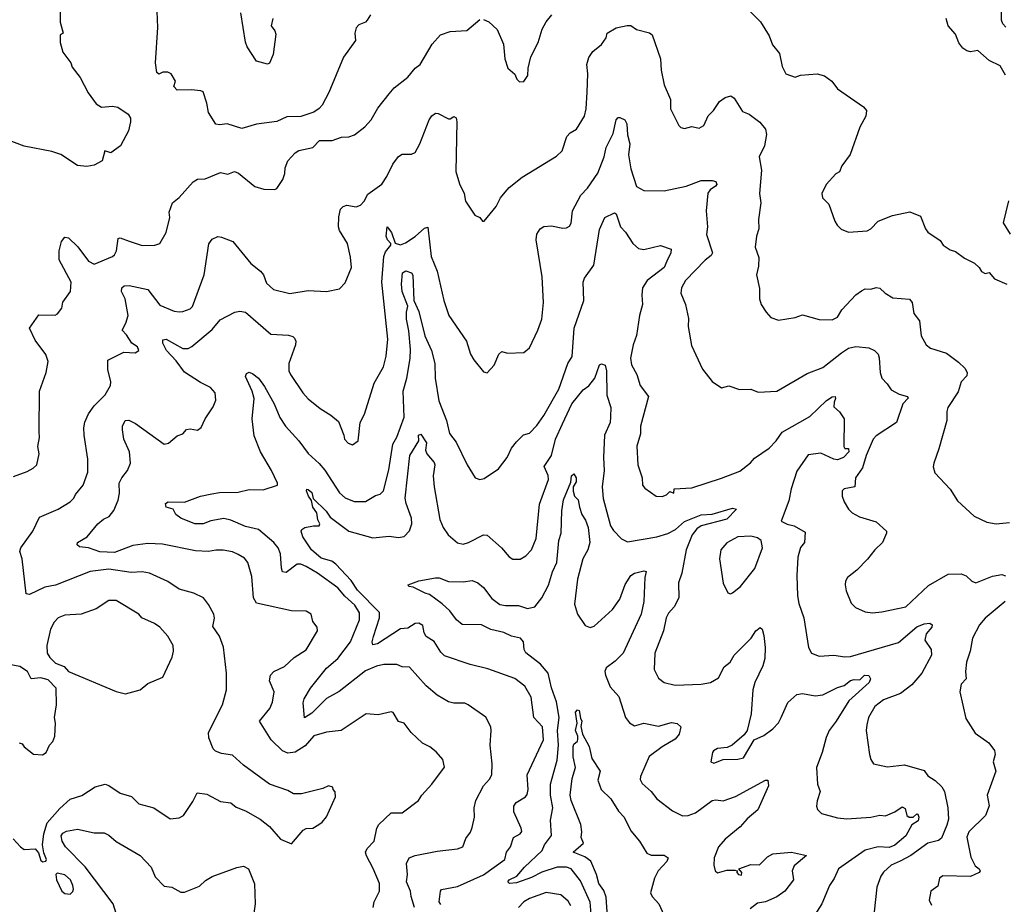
# Model space of a CAD drawing. Extents: x 1246230 to 1426786, y 660032 to 763141.
# Tile 258 of 566: x 1327181 to 1332519, y 737443 to 742238. Entities that reach past the tile are written whole.
import ezdxf

# ---------------------------------------------------------------- set-up
doc = ezdxf.new("R2010")
doc.units = 0

msp = doc.modelspace()

# ---------------------------------------------------------------- linework, layer by layer
at = {"layer": '0CON10XD'}
for points in [[(1332527.7, 742197.7), (1332510.6, 742215), (1332504.7, 742235), (1332501.5, 742325), (1332452.9, 742435), (1332454.3, 742464.3), (1332465, 742485.7), (1332505, 742518.6), (1332576.6, 742613.4)], [(1327398, 742345), (1327400, 742225), (1327417.5, 742165), (1327400, 742155), (1327400, 742115), (1327415, 742062.5), (1327457.5, 742005), (1327465, 741980), (1327509.2, 741925), (1327552.2, 741842.2), (1327595, 741782), (1327625, 741764), (1327685, 741768.8), (1327713.6, 741763.6), (1327770, 741725), (1327781.2, 741705), (1327781.2, 741685), (1327771.2, 741635), (1327728, 741555), (1327675, 741516.2), (1327642, 741528), (1327627.5, 741472.5), (1327585, 741450), (1327545, 741442.5), (1327495, 741448.5), (1327405, 741507.5), (1327355, 741524.4), (1327205, 741553.3), (1327115, 741587.1)], [(1329082.1, 742265), (1329065.3, 742234.8), (1329055, 742224.5), (1329019.8, 742210.2), (1329006, 742194), (1328997.3, 742165), (1329002, 742125), (1328936, 742035), (1328856.9, 741843.1), (1328821.2, 741775), (1328804.3, 741755.7), (1328775, 741736), (1328705, 741714), (1328629.1, 741710.9), (1328575, 741686.2), (1328465, 741672.5), (1328385, 741648.6), (1328305, 741673.3), (1328265, 741667.5), (1328245, 741672.5), (1328205, 741734.2), (1328196, 741785), (1328175, 741846.2), (1328163.2, 741853.2), (1328111.5, 741858.5), (1328035, 741855.8), (1328016.7, 741875), (1328026.2, 741905), (1328002.5, 741945), (1327985, 741953.3), (1327956.4, 741953.6), (1327935, 741943.3), (1327925, 741952.5), (1327916.8, 742005), (1327930.3, 742195), (1327925.4, 742325.4)], [(1328554.3, 742245), (1328543.8, 742205), (1328565, 742177.5), (1328569.2, 742159.2), (1328555, 742050), (1328535, 742002.5), (1328525, 741996.7), (1328465, 742013.3), (1328415, 742090.8), (1328405, 742116), (1328380.6, 742275)], [(1329695, 742238.8), (1329725, 742226.7), (1329770, 742185), (1329804, 742105), (1329811.2, 742025), (1329826.7, 741975), (1329865, 741942.5), (1329876.4, 741916.4), (1329891.2, 741901.2), (1329915, 741903.8), (1329935.8, 741935), (1329937.5, 741975), (1329952.7, 742037.3), (1329991.2, 742115), (1330013.2, 742186.8), (1330034.5, 742225.5), (1330066.2, 742265)], [(1331142, 742282), (1331196.6, 742226.6), (1331245, 742150), (1331261.7, 742101.7), (1331300, 742055), (1331314.4, 741985), (1331334.4, 741944.4), (1331385, 741926.2), (1331415, 741938), (1331505, 741943.8), (1331545, 741934), (1331583.8, 741905), (1331614, 741864), (1331755, 741766.2), (1331771.2, 741745), (1331767.5, 741715), (1331736, 741655), (1331682.7, 741507.3), (1331638.8, 741445), (1331626.1, 741413.9), (1331605, 741402.5), (1331553.3, 741345), (1331530, 741295), (1331532.7, 741272.7), (1331567.7, 741237.7), (1331600, 741145), (1331613.3, 741125), (1331635, 741102), (1331675, 741085.7), (1331775, 741093.3), (1331795.5, 741104.5), (1331834.4, 741145.6), (1331913.2, 741176.8), (1332007.3, 741197.3), (1332065, 741173.3), (1332092, 741105), (1332105, 741086.7), (1332171.7, 741041.7), (1332186.7, 741015), (1332225, 740991.2), (1332255, 740981.2), (1332303.3, 740945), (1332358.3, 740918.3), (1332382.5, 740895), (1332395, 740872.5), (1332415, 740862.5), (1332437, 740867), (1332465, 740832.5), (1332533.6, 740803.6)], [(1327148, 739762), (1327221.2, 739788.8), (1327255, 739806.2), (1327273.8, 739825), (1327285.8, 739885), (1327279.4, 739925), (1327287.6, 739972.4), (1327286.6, 740006.6), (1327289.2, 740225), (1327323.8, 740325), (1327335.8, 740385), (1327322.7, 740422.7), (1327265, 740500), (1327234, 740565), (1327285, 740638.8), (1327373.8, 740636.2), (1327386.4, 740643.6), (1327410, 740675), (1327415, 740707.5), (1327456.7, 740765), (1327460.8, 740815), (1327395.5, 740935.5), (1327394.5, 740985), (1327407.8, 741035), (1327425, 741060), (1327445, 741055.3), (1327496.2, 741006.2), (1327555, 740929.5), (1327585, 740912.5), (1327685, 740954), (1327695, 740963.5), (1327705.3, 740985), (1327715, 741051.2), (1327725, 741055.8), (1327775, 741038), (1327845, 741013.3), (1327913.9, 741016.1), (1327940, 741025), (1327975.8, 741084.2), (1327994.3, 741165), (1327991.2, 741195), (1328010, 741245), (1328045.6, 741275), (1328121.2, 741358.8), (1328145, 741373.5), (1328187.5, 741375), (1328270.3, 741409.7), (1328308.6, 741401.4), (1328345, 741415.8), (1328366.8, 741406.8), (1328455, 741333.8), (1328505, 741318.8), (1328565, 741317.5), (1328575, 741322.5), (1328607.7, 741372.3), (1328618.8, 741405), (1328620, 741435), (1328635, 741472.5), (1328674.2, 741515.8), (1328695, 741528.8), (1328770, 741545), (1328806.7, 741583.3), (1328875, 741582.9), (1328925, 741602), (1328965, 741602.5), (1328996.6, 741613.4), (1329052.1, 741657.9), (1329086, 741695), (1329122.4, 741757.6), (1329183.5, 741836.5), (1329211.7, 741868.3), (1329285, 741926.2), (1329324.5, 741975.5), (1329352, 741995), (1329418, 742105), (1329463.2, 742156.8), (1329515, 742174.2), (1329605, 742180), (1329675, 742238.8)], [(1328802.5, 737875), (1328821.7, 737888.3), (1328845, 737917.5), (1328892.5, 738025), (1328891.7, 738051.7), (1328880, 738065), (1328878.3, 738078.3), (1328855, 738086), (1328825, 738071.2), (1328708.3, 738041.7), (1328665, 738042), (1328635, 738059.2), (1328534.5, 738094.5), (1328395, 738198), (1328335, 738251.2), (1328275, 738260), (1328242.9, 738272.9), (1328230, 738285), (1328205.9, 738345.9), (1328203.8, 738375), (1328280.6, 738525), (1328301.4, 738605), (1328302.5, 738695), (1328286.8, 738836.8), (1328265, 738896.7), (1328228.3, 738948.3), (1328236.4, 738993.6), (1328232.9, 739015), (1328205, 739068.8), (1328178, 739105), (1328125, 739129.4), (1328045, 739151.5), (1327985, 739191.9), (1327885, 739238.2), (1327845, 739245.5), (1327785, 739241.8), (1327665, 739259.7), (1327562.3, 739247.7), (1327375, 739173.5), (1327317.5, 739162.5), (1327235, 739122.9), (1327216.7, 739125), (1327195.3, 739315.3), (1327182.5, 739355), (1327187.8, 739375), (1327252.5, 739465), (1327289.2, 739540.8), (1327390, 739585), (1327455.4, 739624.6), (1327475, 739643.8), (1327484.2, 739665), (1327525.6, 739715), (1327550, 739785), (1327550, 739855), (1327530.9, 739985), (1327529.1, 740025), (1327535, 740056.7), (1327555, 740102), (1327585, 740145.8), (1327644.4, 740205), (1327673.6, 740255), (1327675.4, 740275.4), (1327658.3, 740341.7), (1327658.3, 740391.7), (1327745, 740436.2), (1327807.3, 740432.7), (1327827.5, 740445), (1327820, 740465), (1327788.8, 740485), (1327760.5, 740530.5), (1327737.5, 740555), (1327757.4, 740592.6), (1327768.5, 740635), (1327753.3, 740725), (1327732.9, 740765), (1327734.2, 740785), (1327747.5, 740795), (1327775, 740797.3), (1327875, 740776.2), (1327941, 740691), (1328018.9, 740658.9), (1328045, 740653.6), (1328065, 740656.7), (1328105, 740671.4), (1328117.4, 740682.6), (1328180.9, 740855), (1328206.9, 741023.1), (1328225, 741048), (1328255, 741062), (1328275, 741060), (1328335.8, 741035), (1328435, 740916), (1328486, 740875), (1328502, 740855), (1328519.5, 740809.5), (1328557.5, 740775), (1328645, 740754.2), (1328745, 740769.5), (1328845, 740764), (1328915, 740780), (1328945, 740812.5), (1328979.2, 740895), (1328975, 740950), (1328957.8, 741025), (1328915.6, 741095), (1328910, 741115), (1328910.8, 741169.2), (1328919.7, 741210.3), (1328934.5, 741225.5), (1328955, 741232.2), (1329005, 741224.4), (1329027.9, 741232.1), (1329048.6, 741255), (1329068.3, 741291.7), (1329143.8, 741346.2), (1329172.1, 741387.9), (1329204.4, 741455), (1329235, 741497.1), (1329255, 741508.8), (1329305, 741509.6), (1329325, 741518.9), (1329349.7, 741565), (1329400.8, 741695), (1329415, 741716.7), (1329435, 741730.8), (1329449.5, 741729.5), (1329505, 741700), (1329515, 741700), (1329535, 741713.3), (1329546.6, 741706.6), (1329550.9, 741685), (1329546.4, 741415), (1329565, 741347.5), (1329591.2, 741295), (1329598.8, 741255), (1329648.3, 741178.3), (1329676.1, 741166.1), (1329690, 741145), (1329700, 741145), (1329765, 741226), (1329787.4, 741272.6), (1329813, 741303), (1329835, 741328.6), (1329905, 741384.2), (1330090.9, 741499.1), (1330122.1, 741527.9), (1330146.5, 741605), (1330165, 741624.5), (1330200.4, 741645), (1330244, 741715), (1330252.5, 741755), (1330257.8, 741845), (1330261.6, 741945), (1330255.5, 741995), (1330266.4, 742033.6), (1330288.6, 742065), (1330335, 742102.9), (1330360.3, 742139.7), (1330366.7, 742165), (1330415, 742194), (1330475, 742207.1), (1330495, 742205.8), (1330525, 742185.6), (1330595, 742166.6), (1330609.3, 742155), (1330655.6, 742025), (1330658.6, 741965), (1330674.2, 741885), (1330708.8, 741805), (1330708.8, 741755), (1330753.8, 741665), (1330765, 741653.8), (1330785, 741648), (1330825, 741658.8), (1330865, 741650), (1330890.8, 741665), (1330912.9, 741717.1), (1330941.9, 741745), (1330975, 741794.2), (1331005, 741815.7), (1331036.1, 741826.1), (1331055, 741813.3), (1331099.6, 741739.6), (1331135.4, 741725.4), (1331193.3, 741683.3), (1331224.6, 741645), (1331229.6, 741615), (1331218.2, 741555), (1331190, 741495), (1331202.1, 741422.1), (1331191.1, 741295), (1331198.9, 741245), (1331185.7, 741155), (1331188.6, 741105), (1331175.8, 741064.2), (1331167.5, 741005), (1331188.8, 740948.8), (1331187.3, 740902.7), (1331176, 740855), (1331191.7, 740781.7), (1331191.4, 740725), (1331200.8, 740695), (1331227.5, 740652.5), (1331254.2, 740624.2), (1331295, 740610), (1331385, 740624.3), (1331425, 740637.5), (1331515, 740612.9), (1331585, 740610.8), (1331614.4, 740625.6), (1331638, 740665), (1331715, 740746), (1331745, 740768.8), (1331765, 740778.8), (1331795, 740776.7), (1331825, 740786.7), (1331845, 740782.5), (1331872.5, 740755), (1331915, 740730), (1332005, 740722.5), (1332018.8, 740705), (1332028.6, 740645), (1332059.4, 740605), (1332069.2, 740525), (1332095.9, 740475.9), (1332118.3, 740458.3), (1332205, 740431.2), (1332271.2, 740381.2), (1332305, 740348.8), (1332317.1, 740325), (1332315, 740306.7), (1332285.6, 740275), (1332269.3, 740220.7), (1332213.3, 740135), (1332207.5, 740115), (1332208, 740065), (1332165, 739912.5), (1332136.2, 739835), (1332133.8, 739815), (1332142.3, 739782.3), (1332225, 739693.3), (1332265, 739630), (1332355, 739546.2), (1332424.2, 739514.2), (1332475, 739505.8), (1332547, 739513)], [(1332525, 741936.7), (1332497.4, 741987.4), (1332436.7, 742016.7), (1332375, 742071.2), (1332335, 742063.8), (1332315, 742068.8), (1332295, 742083.3), (1332272.6, 742112.6), (1332255, 742160), (1332214.3, 742204.3), (1332203.3, 742245)], [(1330161.2, 741118.8), (1330170, 741135), (1330178.3, 741201.7), (1330222.9, 741287.1), (1330259.6, 741325), (1330314.7, 741405.3), (1330348.9, 741495), (1330360, 741545), (1330398.7, 741621.3), (1330415.6, 741694.4), (1330425, 741707.1), (1330435, 741708.6), (1330462, 741695), (1330472.8, 741672.8), (1330476.7, 741613.3), (1330488, 741565), (1330481.8, 741505), (1330495, 741428.8), (1330524.6, 741334.6), (1330565, 741311.8), (1330675, 741310.3), (1330795, 741334.7), (1330875, 741365.8), (1330935.8, 741365.8), (1330955, 741360), (1330960, 741345), (1330953.3, 741335), (1330923.8, 741316.2), (1330911.5, 741298.5), (1330902.7, 741202.7), (1330910.6, 741115), (1330904.3, 741074.3), (1330937.5, 740975), (1330929.7, 740960.3), (1330898, 740935), (1330791.2, 740825), (1330768.6, 740785), (1330765.9, 740755.9), (1330790.8, 740695), (1330807.7, 740617.7), (1330805.7, 740575), (1330822.7, 740472.7), (1330883, 740343), (1330935, 740277.5), (1330985, 740243.3), (1331025, 740253.3), (1331084.1, 740234.1), (1331145, 740235.8), (1331185, 740218.1), (1331285, 740224.4), (1331449.7, 740320.3), (1331535, 740352.5), (1331637.2, 740432.8), (1331675, 740458.2), (1331715, 740467.1), (1331785, 740459.2), (1331816.2, 740445), (1331834.3, 740425), (1331840.5, 740405), (1331846.6, 740325), (1331855, 740294.5), (1331884.4, 740265), (1331905, 740232.5), (1331948.3, 740208.3), (1331995, 740195.6), (1331997.2, 740187.2), (1331968.5, 740155), (1331934.2, 740055), (1331825, 739983.1), (1331807.8, 739965), (1331769.5, 739875), (1331750.7, 739809.3), (1331712.9, 739755), (1331708, 739705), (1331650, 739695), (1331640, 739685), (1331640, 739655), (1331650, 739625), (1331674, 739585), (1331693.8, 739565), (1331733.6, 739543.6), (1331825, 739515.6), (1331880, 739465), (1331881.2, 739455), (1331858, 739405), (1331817.1, 739365), (1331776.8, 739313.2), (1331720, 739255), (1331668.8, 739215), (1331658, 739195), (1331656, 739175), (1331661.7, 739141.7), (1331688.8, 739075), (1331712.4, 739052.4), (1331765, 739027.5), (1331805, 739023.1), (1331855, 739027.5), (1331985, 739055.8), (1332108.3, 739171.7), (1332215, 739231.8), (1332285, 739234.4), (1332312.7, 739222.7), (1332343.8, 739195), (1332365, 739186), (1332455, 739221.2), (1332505, 739230), (1332525, 739224)], [(1332553.3, 741075), (1332513.9, 741136.1), (1332543.6, 741256.4)], [(1329321.5, 737425), (1329303.2, 737485), (1329300.6, 737515), (1329277.6, 737565), (1329282.9, 737605), (1329277.9, 737665), (1329293.1, 737695), (1329325, 737707.1), (1329445, 737731.1), (1329555, 737743.5), (1329583.3, 737755), (1329599.7, 737800.3), (1329625, 737834), (1329635, 737858.8), (1329647.5, 737915), (1329645.4, 737965), (1329653.8, 738005), (1329695.4, 738084.6), (1329728.9, 738121.1), (1329740.6, 738145), (1329743.1, 738205), (1329732.5, 738305), (1329737.8, 738385), (1329735.4, 738405.4), (1329707.4, 738457.4), (1329613.3, 738525), (1329595, 738534), (1329535, 738533.1), (1329505, 738540), (1329445, 738576.9), (1329385, 738626.9), (1329295, 738728.6), (1329255, 738730.5), (1329225, 738743.6), (1329155, 738742.9), (1329115, 738733.8), (1329055, 738708.5), (1328912.8, 738597.2), (1328845, 738558), (1328765, 738478.5), (1328724.6, 738454.6), (1328718.2, 738535), (1328722.8, 738557.2), (1328757.5, 738615), (1328845, 738723.6), (1328905, 738776.1), (1328974.7, 738865), (1329023.2, 738985), (1329023.1, 739023.1), (1328997.8, 739065), (1328942.9, 739112.9), (1328905, 739159.2), (1328795, 739237.9), (1328735, 739273.2), (1328705, 739286.2), (1328685, 739287.3), (1328625, 739241.1), (1328606, 739245), (1328599.6, 739265), (1328595, 739343.3), (1328582.3, 739375), (1328558.9, 739405), (1328475.5, 739475), (1328405, 739491), (1328325, 739526), (1328287.5, 739535), (1328218.1, 739521.9), (1328175, 739504.7), (1328130, 739505), (1328055, 739536), (1328026.7, 739555), (1328013.3, 739585), (1327975.7, 739595.7), (1327971.4, 739615), (1327985.5, 739624.5), (1328075, 739623.1), (1328161.2, 739655), (1328222.6, 739667.4), (1328265, 739674.7), (1328365, 739676.4), (1328425, 739690.8), (1328501.1, 739688.9), (1328578, 739715), (1328578.6, 739725), (1328546.2, 739795), (1328486.4, 739895), (1328453.1, 739983.1), (1328441.6, 740075), (1328452.6, 740185), (1328442.2, 740225), (1328405.7, 740304.3), (1328410.6, 740319.4), (1328425, 740327.5), (1328445, 740319.2), (1328475, 740294), (1328508.9, 740248.9), (1328560.9, 740155), (1328591.7, 740081.7), (1328622.7, 740035), (1328695.2, 739955.2), (1328745, 739886.4), (1328805, 739832.7), (1328836, 739796), (1328915, 739673.1), (1328945, 739646.7), (1328995, 739625.6), (1329055, 739625.8), (1329110.9, 739659.1), (1329135, 739666.2), (1329154, 739685), (1329182.5, 739797.5), (1329203.5, 739936.5), (1329226.3, 739975), (1329266.1, 740083.9), (1329260.9, 740225), (1329280.6, 740295), (1329298.3, 740401.7), (1329299.5, 740449.5), (1329290.6, 740550.6), (1329277.8, 740615), (1329277.8, 740652.2), (1329285.8, 740685), (1329254.8, 740764.8), (1329251.6, 740805), (1329256, 740865), (1329275, 740875.8), (1329305, 740866.7), (1329312.5, 740852.5), (1329318.1, 740715), (1329345, 740656), (1329377.3, 740525), (1329414.2, 740444.2), (1329431.6, 740375), (1329432.9, 740295), (1329452.7, 740172.7), (1329495.5, 740065), (1329511.9, 739995), (1329547.8, 739947.8), (1329607.5, 739825), (1329650, 739755), (1329675, 739745.7), (1329699.7, 739750.3), (1329776.6, 739803.4), (1329824, 739865), (1329848, 739915), (1329875, 739950), (1329913, 739987), (1329945, 739996), (1329985, 740039.2), (1330023, 740093), (1330104, 740236), (1330152.2, 740375), (1330177, 740413), (1330186.3, 740565), (1330239.2, 740715), (1330235.6, 740815), (1330243, 740837), (1330293.1, 740906.9), (1330325, 741100), (1330353.8, 741165), (1330405, 741191.2), (1330415, 741185.8), (1330438.8, 741115), (1330465.5, 741085.5), (1330505, 741024), (1330535, 740998.6), (1330565, 740991.4), (1330655, 741014), (1330713.3, 740995), (1330711.9, 740975), (1330689.1, 740929.1), (1330675.4, 740895), (1330583.1, 740825), (1330557.8, 740785), (1330553.6, 740745), (1330558, 740695), (1330541.2, 740635), (1330524.7, 740525.3), (1330507.3, 740475), (1330492.6, 740402.6), (1330497.2, 740367.2), (1330527.5, 740315), (1330545.7, 740255), (1330589.4, 740195), (1330546.9, 740035), (1330546.3, 739993.7), (1330526.9, 739926.9), (1330532.2, 739825), (1330556.1, 739753.9), (1330558, 739715), (1330569.5, 739699.5), (1330632.5, 739655), (1330665, 739653.3), (1330687, 739663), (1330705, 739680), (1330728.3, 739671.7), (1330730, 739695), (1330825, 739700), (1330985, 739752.9), (1331085, 739790), (1331143.7, 739836.3), (1331165, 739860.8), (1331245, 739915.6), (1331283.1, 739955), (1331315, 740002.9), (1331465, 740086.4), (1331555, 740173.3), (1331585, 740193.3), (1331601.2, 740195), (1331604.3, 740185), (1331596, 740165), (1331595, 740140), (1331625, 740112.5), (1331650, 740075), (1331648.8, 739925), (1331654.1, 739914.1), (1331675, 739913.3), (1331675.4, 739895), (1331646.4, 739865), (1331615, 739851.4), (1331594.4, 739855), (1331525, 739888.1), (1331455, 739880), (1331395, 739790), (1331363.3, 739695), (1331350.3, 739629.7), (1331310, 739520), (1331342.6, 739502.6), (1331380, 739495), (1331440, 739460), (1331435.8, 739405), (1331413.9, 739376.1), (1331399.6, 739325), (1331394.6, 739225), (1331397.9, 739115), (1331405, 739073.3), (1331432.5, 738995), (1331458, 738835), (1331473.3, 738805), (1331515, 738787.5), (1331595, 738793.5), (1331655, 738784.6), (1331685, 738786.4), (1331945, 738861.8), (1332045, 738947.8), (1332083.9, 738963.9), (1332115, 738967.5), (1332127.7, 738957.7), (1332126.2, 738945), (1332095, 738908.8), (1332088.9, 738875), (1332122.5, 738825), (1332125, 738793.3), (1332072.3, 738695), (1332018.3, 738631.7), (1331955.5, 738585), (1331865, 738551.1), (1331816.9, 738515), (1331783.1, 738455), (1331773.7, 738416.3), (1331769.5, 738385), (1331788.6, 738255), (1331795, 738227.5), (1331810, 738205), (1331885, 738187.5), (1331978.3, 738198.3), (1332085, 738168), (1332105, 738140), (1332144.1, 738114.1), (1332179.8, 738079.8), (1332194.5, 738055), (1332212.4, 737965), (1332215.9, 737905), (1332208.1, 737871.9), (1332177.7, 737802.3), (1332161.9, 737788.1), (1332105, 737774.6), (1332012.4, 737707.6), (1331955, 737676.8), (1331905, 737655.6), (1331863.3, 737616.7), (1331849.4, 737595), (1331827.8, 737535), (1331805.9, 737335.9)], [(1329098.1, 737425), (1329103.6, 737456.4), (1329131.1, 737515), (1329131.9, 737555), (1329097.6, 737637.6), (1329060.9, 737705), (1329056.7, 737725), (1329065.6, 737745), (1329102.9, 737785), (1329116.7, 737855), (1329128.6, 737875), (1329195, 737938.6), (1329255, 737939.2), (1329343.3, 738005), (1329361.2, 738035), (1329415, 738093.8), (1329483.6, 738186.4), (1329475, 738227.5), (1329439.7, 738269.7), (1329405, 738297.1), (1329365, 738316), (1329303.4, 738373.4), (1329265, 738424), (1329235, 738433.8), (1329205, 738482), (1329195, 738485.8), (1329125, 738469.4), (1329060, 738475), (1328923.3, 738385), (1328844.6, 738375.4), (1328775, 738355.6), (1328728.5, 738301.5), (1328675, 738267.6), (1328635, 738262.9), (1328605.6, 738275.6), (1328545.3, 738335), (1328481.9, 738435), (1328537.1, 738505), (1328552, 738538), (1328561.5, 738595), (1328535.7, 738654.3), (1328540, 738685), (1328558, 738705), (1328617.3, 738732.7), (1328668.6, 738781.4), (1328735, 738822), (1328796, 738925), (1328793.8, 738945), (1328770, 738975), (1328761.2, 739015), (1328735, 739031.2), (1328655, 739034.4), (1328464.7, 739074.7), (1328447.9, 739105), (1328439.8, 739219.8), (1328418.1, 739295), (1328399.4, 739319.4), (1328365, 739339.4), (1328335, 739352.9), (1328285, 739361.9), (1328245, 739363.3), (1328205, 739355.6), (1328135, 739359.5), (1327955, 739394.6), (1327875, 739397.9), (1327795, 739388.1), (1327695, 739350), (1327615, 739353.3), (1327555, 739375.4), (1327505, 739380), (1327492, 739392), (1327493.8, 739405), (1327546, 739435), (1327604.8, 739505.2), (1327635, 739530), (1327665.5, 739544.5), (1327692.2, 739577.8), (1327715.6, 739634.4), (1327722.2, 739672.2), (1327720.7, 739725), (1327734.7, 739755), (1327765.3, 739795), (1327781.2, 739835), (1327776.4, 739895), (1327745.8, 739965), (1327738, 740015), (1327738, 740035), (1327752.5, 740065), (1327773.6, 740066.4), (1327808.3, 740048.3), (1327965, 739936.9), (1327987.9, 739942.1), (1328035, 739982.5), (1328065, 739993.3), (1328085, 740016.2), (1328105, 740020), (1328145, 740013.3), (1328165, 740027.5), (1328186.2, 740075), (1328230.3, 740139.7), (1328243.8, 740175), (1328241.2, 740215), (1328215.8, 740245), (1328160.7, 740270.7), (1328075, 740328.2), (1328029.7, 740389.7), (1327977.8, 740445), (1327956.5, 740485), (1327957.1, 740502.9), (1327975, 740505.6), (1328065, 740455.4), (1328095, 740456.2), (1328115, 740466.5), (1328225, 740558.2), (1328268.5, 740611.5), (1328347.5, 740652.5), (1328375, 740658.1), (1328405, 740653.3), (1328543, 740533), (1328638.5, 740528.5), (1328661.4, 740521.4), (1328671.7, 740511.7), (1328677.5, 740495), (1328675.6, 740475), (1328641.1, 740375), (1328641.1, 740335), (1328648.6, 740315), (1328715.7, 740215), (1328745, 740182.5), (1328810.2, 740130.2), (1328868.8, 740095), (1328909.1, 740059.1), (1328938.8, 739985), (1328941.2, 739965), (1328961.7, 739941.7), (1328985, 739933.8), (1329016.2, 739955), (1329026.2, 740055), (1329049.7, 740100.3), (1329102.4, 740267.6), (1329153.2, 740356.8), (1329167.3, 740415), (1329176.2, 740506.2), (1329144.3, 740815), (1329155.3, 740954.7), (1329165, 740980), (1329193.3, 741015), (1329193.3, 741025), (1329174.4, 741044.4), (1329168.6, 741065), (1329173.8, 741115), (1329197.5, 741085), (1329216.4, 741026.4), (1329245, 741016.9), (1329272.4, 741027.6), (1329325, 741062.3), (1329375, 741108.1), (1329393, 741113), (1329412.3, 740955), (1329444.6, 740875), (1329481.1, 740715), (1329506.9, 740635), (1329604.2, 740495), (1329624.4, 740425), (1329642.5, 740395), (1329695, 740328.8), (1329715, 740323.3), (1329753.8, 740365), (1329778, 740425), (1329795, 740440), (1329825, 740430), (1329915, 740433.3), (1329945, 740460), (1329990.6, 740555), (1330012, 740615), (1330020.8, 740705), (1330013.1, 740845), (1329981.1, 741045), (1329984.4, 741075.6), (1330003.3, 741105), (1330023.2, 741116.8), (1330065, 741120), (1330125, 741107.1), (1330145, 741109.2), (1330161.2, 741118.8)], [(1329465, 737441.4), (1329455.7, 737455.7), (1329462.5, 737515), (1329467.7, 737522.3), (1329555, 737540), (1329695, 737601.8), (1329810.6, 737685), (1329820, 737725), (1329841.5, 737755), (1329858.9, 737805), (1329894.4, 737825.6), (1329902.5, 737837.5), (1329900, 737855), (1329860, 737945), (1329859.5, 737975), (1329873.3, 737995), (1329923.3, 738025), (1329932.4, 738037.6), (1329937.3, 738065), (1329933.1, 738145), (1330021.3, 738335), (1330016.2, 738405), (1329969.1, 738455), (1329954.5, 738565), (1329919.1, 738625), (1329865, 738667.5), (1329719, 738719), (1329622.8, 738742.8), (1329485, 738789.2), (1329465, 738809.2), (1329427.6, 738867.6), (1329385.3, 738895.3), (1329374.7, 738914.7), (1329366.1, 738955), (1329345, 738966.6), (1329324.7, 738965.2), (1329285, 738939.4), (1329245, 738935.5), (1329120, 738855), (1329095, 738850), (1329092.5, 738865), (1329099.6, 738895), (1329131.9, 738995), (1329132.1, 739025), (1329012.6, 739145), (1328978.8, 739198.8), (1328895, 739287.4), (1328872.6, 739302.6), (1328815, 739319.5), (1328763.8, 739365), (1328715.8, 739435), (1328706.7, 739465), (1328710, 739475), (1328727.5, 739485), (1328774.4, 739494.4), (1328805, 739494.2), (1328808.1, 739505), (1328797.6, 739527.6), (1328791.9, 739565), (1328769.7, 739595), (1328762.6, 739632.6), (1328746.2, 739655), (1328735.7, 739685), (1328737, 739693), (1328745, 739692.2), (1328764.5, 739675), (1328772.6, 739642.6), (1328843.3, 739573.3), (1328865, 739541.9), (1328965.2, 739465.2), (1329095, 739430.3), (1329185, 739438.2), (1329235, 739431.8), (1329265, 739436.5), (1329295, 739467.5), (1329307, 739505), (1329305, 739536), (1329276.3, 739615), (1329271.4, 739645), (1329295.8, 739875), (1329344.4, 739955), (1329343.3, 739985), (1329355, 739991.4), (1329386.6, 739945), (1329381.6, 739905), (1329388.2, 739885), (1329428.3, 739838.3), (1329431.2, 739825), (1329422.3, 739765), (1329427.3, 739705), (1329459.4, 739529.4), (1329477.3, 739485), (1329504.4, 739445), (1329555, 739401.4), (1329585, 739395.6), (1329615, 739404.5), (1329695, 739445.6), (1329715, 739444.4), (1329793.8, 739375), (1329835, 739326.2), (1329855, 739313.8), (1329895, 739314), (1329925, 739332), (1329956.1, 739363.9), (1329980.9, 739425), (1329998.9, 739611.1), (1330048.4, 739745), (1330046.3, 739766.4), (1330023.8, 739816.2), (1330063.8, 739876.2), (1330085.5, 739964.5), (1330123.2, 740046.8), (1330175, 740155.5), (1330235, 740231.5), (1330267, 740253), (1330298.5, 740295), (1330325, 740367.1), (1330335, 740373.3), (1330354.4, 740365), (1330363.2, 740335), (1330363.5, 740203.5), (1330385.4, 740135.4), (1330384.7, 740085), (1330381.5, 740055), (1330350.7, 739985), (1330345.3, 739865), (1330350, 739795), (1330339.4, 739705), (1330345, 739643.3), (1330384.6, 739495), (1330399.8, 739469.8), (1330443.5, 739423.5), (1330477.1, 739407.1), (1330635, 739434.5), (1330695, 739453.3), (1330735.7, 739474.3), (1330785, 739518.2), (1330875.8, 739554.3), (1330935, 739558.1), (1331045, 739590), (1331067.5, 739585), (1331015, 739530), (1330874.8, 739495.2), (1330852, 739478), (1330826.5, 739445), (1330794.8, 739365), (1330771.3, 739238.7), (1330752.2, 739185), (1330754.5, 739105), (1330729.5, 739055), (1330698.6, 739021.4), (1330685.6, 738995), (1330670.6, 738925), (1330624.4, 738805), (1330621.4, 738715), (1330645, 738668.8), (1330674.6, 738644.6), (1330735, 738630), (1330875, 738635.5), (1330926.2, 738645), (1330969.2, 738670.8), (1330999.7, 738730.3), (1331032.2, 738755), (1331055, 738792.5), (1331145.8, 738885), (1331172, 738925), (1331195, 738943.3), (1331206, 738935), (1331215, 738900), (1331223.1, 738835), (1331220, 738775), (1331209.4, 738735), (1331166.7, 738645), (1331155.6, 738605), (1331146.9, 738475), (1331124.4, 738385.6), (1331108.1, 738361.9), (1331043.3, 738305), (1331016.8, 738293.2), (1330963.3, 738286.7), (1330943.3, 738275), (1330936.2, 738265), (1330927.5, 738215), (1330945, 738207.5), (1330995, 738228.2), (1331075, 738228.9), (1331105, 738236), (1331162.5, 738335), (1331215, 738358.6), (1331265, 738393.3), (1331295, 738427.1), (1331309.6, 738455), (1331345, 738536.9), (1331395, 738579.6), (1331425, 738586.1), (1331493.3, 738573.3), (1331535, 738579.1), (1331615, 738617.9), (1331651.1, 738628.9), (1331685, 738655.3), (1331705, 738662), (1331735, 738660), (1331761.2, 738685), (1331785, 738684), (1331794.2, 738665), (1331786.2, 738645), (1331675.3, 738545), (1331608.2, 738435), (1331570, 738385), (1331553.1, 738346.9), (1331532.2, 738265), (1331500, 738185), (1331506.2, 738095), (1331520, 738055), (1331503.9, 738003.9), (1331501.2, 737975), (1331506.4, 737956.4), (1331527.5, 737935), (1331615, 737910.8), (1331665, 737905.5), (1331795.3, 737914.7), (1331845, 737926.7), (1331875, 737922), (1331926.2, 737943.8), (1331965, 737970.6), (1331981.7, 737961.7), (1331990.8, 737925), (1332003.3, 737915), (1332025, 737915.6), (1332045, 737934), (1332050.8, 737930.8), (1332056.2, 737915), (1332051.9, 737895), (1332017, 737873), (1331985.2, 737814.8), (1331925, 737763.8), (1331895, 737751.7), (1331835, 737754.8), (1331765, 737735.7), (1331620.6, 737635), (1331596.9, 737583.1), (1331570.6, 737545), (1331530, 737445), (1331457.6, 737332.4)], [(1330296.3, 737193.7), (1330274.2, 737455), (1330220.6, 737570.6), (1330171.5, 737635), (1330144.8, 737644.8), (1330095, 737643.4), (1330012, 737618), (1329955, 737588.7), (1329875, 737559.8), (1329836.2, 737556.2), (1329826.7, 737565), (1329835, 737576.3), (1329876.9, 737595), (1329918.1, 737645), (1330012.9, 737735), (1330025.4, 737765), (1330063.8, 737815), (1330059.5, 737899.5), (1330071, 737965), (1330059.5, 738035), (1330058.4, 738095), (1330095.4, 738224.6), (1330101.6, 738305), (1330096.2, 738385), (1330105.3, 738455.3), (1330091.2, 738541.2), (1330065, 738616.2), (1330046.3, 738696.3), (1330005, 738745.4), (1329925, 738806.4), (1329915.8, 738825), (1329912.8, 738865), (1329895.3, 738885), (1329846.6, 738896.6), (1329805, 738917.1), (1329735, 738933), (1329685, 738957.3), (1329580.5, 738960.5), (1329548.6, 738985), (1329513.1, 739033.1), (1329471.5, 739071.5), (1329402.8, 739122.8), (1329379.7, 739129.7), (1329315, 739161.4), (1329290, 739165), (1329287.5, 739175), (1329345, 739196.9), (1329435, 739213.3), (1329455, 739213.3), (1329505, 739192.5), (1329585, 739190.8), (1329635, 739197.8), (1329665, 739185.6), (1329695, 739160), (1329740.7, 739100.7), (1329785, 739068.9), (1329815, 739062.2), (1329885, 739063.1), (1329935, 739046.7), (1329974.4, 739055.6), (1330012.5, 739105), (1330047.6, 739172.4), (1330069.7, 739245), (1330092.8, 739295), (1330104.1, 739415), (1330117.5, 739455), (1330120, 739575), (1330128.9, 739635), (1330169.3, 739730.7), (1330172.2, 739765), (1330185, 739777.1), (1330197.3, 739755), (1330197.4, 739732.6), (1330181.1, 739705), (1330181.7, 739681.7), (1330188.8, 739655), (1330208.8, 739635), (1330215.8, 739595), (1330228, 739555), (1330247.9, 739525), (1330263.8, 739485), (1330271.2, 739405), (1330261.5, 739365), (1330233.3, 739315), (1330204.7, 739205), (1330189, 739069), (1330205, 739015.8), (1330246.9, 738955), (1330273.8, 738943.8), (1330295, 738951.2), (1330395, 739041.1), (1330435, 739096.4), (1330464.3, 739175.7), (1330495, 739225.2), (1330515, 739238.1), (1330565, 739250.5), (1330576.8, 739246.8), (1330570, 739215), (1330565.5, 739085), (1330550.9, 739015), (1330452.8, 738805), (1330409, 738761), (1330361.2, 738725), (1330354, 738705), (1330356.2, 738685), (1330381.7, 738621.7), (1330429.2, 738569.2), (1330465.5, 738455.5), (1330486.8, 738426.8), (1330515, 738410), (1330565, 738424.2), (1330645, 738408.9), (1330715, 738429.2), (1330745, 738423.8), (1330766.2, 738405), (1330755.6, 738365), (1330735, 738337.8), (1330663.7, 738296.3), (1330593.8, 738245), (1330546.2, 738135), (1330545, 738120), (1330555, 738097.5), (1330605, 738054), (1330634.6, 738014.6), (1330720.2, 737950.2), (1330775, 737921.9), (1330805, 737923.6), (1330845, 737939.1), (1330935, 738005.3), (1330955, 738009.7), (1330995, 738004.7), (1331062.2, 738027.8), (1331225, 738116.2), (1331237.5, 738115), (1331240, 738085), (1331183.1, 737955), (1331124.3, 737905.7), (1331087.7, 737862.3), (1331005, 737796.6), (1330969.2, 737755), (1330945.5, 737695), (1330944.3, 737655), (1330952, 737625), (1330965, 737613.1), (1331015, 737628.4), (1331058.6, 737628.6), (1331070, 737625), (1331068.8, 737615), (1331078, 737605), (1331095, 737600), (1331095.4, 737615.4), (1331080, 737635), (1331145, 737659.2), (1331192.5, 737657.5), (1331235, 737700.6), (1331265, 737716.9), (1331365, 737725.6), (1331447.5, 737707.5), (1331379.4, 737650.6), (1331369.4, 737625), (1331375.7, 737575), (1331329.5, 737515), (1331285, 737483.4), (1331225, 737456.1), (1331181.2, 737448.8), (1331141.4, 737418.6)], [(1331035, 739126.7), (1331045, 739132), (1331088.8, 739165), (1331166.3, 739263.7), (1331208.6, 739375), (1331200.8, 739415), (1331180.3, 739430.3), (1331145, 739438.1), (1331075, 739434.4), (1331015, 739402), (1330982, 739365), (1330975.8, 739315), (1330994.3, 739184.3), (1331020.7, 739130.7), (1331035, 739126.7)], [(1327755, 738584.3), (1327835, 738605.8), (1327875, 738639.2), (1327956.7, 738673.3), (1328007.4, 738782.6), (1328014.4, 738815), (1328012.5, 738845), (1327985, 738896.2), (1327941.2, 738945), (1327911.2, 738965), (1327843.8, 738995), (1327826.2, 739015), (1327705, 739089.4), (1327665, 739089.4), (1327595.4, 739044.6), (1327515, 739015.7), (1327425, 739010.6), (1327390, 738995), (1327367.8, 738972.2), (1327347.8, 738935), (1327328.6, 738845), (1327330.8, 738805), (1327345, 738780), (1327375, 738750.6), (1327422.5, 738732.5), (1327445, 738704), (1327705, 738596.9), (1327755, 738584.3)], [(1332523.8, 739085), (1332415, 738994.3), (1332385, 738958), (1332346, 738885), (1332334, 738815), (1332314.3, 738755.7), (1332308, 738705), (1332312.5, 738665), (1332285, 738636.7), (1332277.5, 738595), (1332310.3, 738450.3), (1332360.3, 738370.3), (1332435, 738318.8), (1332465, 738276.7), (1332469.2, 738255), (1332458.6, 738215), (1332473.6, 738165), (1332425.8, 738035), (1332436.1, 737976.1), (1332418, 737925), (1332326.7, 737835), (1332315, 737807.5), (1332337.6, 737697.6), (1332361.2, 737651.2), (1332382.5, 737635), (1332387.5, 737625), (1332382.5, 737615), (1332335, 737594.2), (1332185, 737597.9), (1332166.9, 737585), (1332158.8, 737541.2), (1332121.2, 737515), (1332111.2, 737465), (1332125, 737437.5)], [(1327177.7, 738317.7), (1327195, 738312.5), (1327206.1, 738296.1), (1327256.1, 738256.1), (1327305, 738254), (1327325, 738266.2), (1327343.3, 738305), (1327361.2, 738325), (1327371.2, 738355), (1327376, 738425), (1327370, 738455), (1327380, 738525), (1327378.8, 738615), (1327335, 738658.8), (1327295, 738670), (1327242.5, 738665), (1327224.2, 738704.2), (1327182.7, 738732.7), (1327114.3, 738744.3)], [(1330368.1, 737375), (1330361, 737481), (1330347.2, 737517.2), (1330320.4, 737555), (1330307.9, 737605), (1330276.9, 737676.9), (1330245, 737700.3), (1330182, 737725), (1330238, 737775), (1330225.6, 737805), (1330228.8, 737835), (1330222.7, 737875), (1330170, 738005), (1330164.6, 738035), (1330176.9, 738125), (1330194.4, 738185), (1330181.5, 738241.5), (1330181.2, 738298.8), (1330185, 738311.2), (1330205, 738326.7), (1330207.5, 738337.5), (1330207.5, 738355), (1330194.4, 738385), (1330203.8, 738425), (1330194.7, 738485), (1330205, 738497.5), (1330215, 738493.3), (1330221.4, 738451.4), (1330229.2, 738435), (1330223.9, 738406.1), (1330231.4, 738365), (1330268.8, 738298.8), (1330282.7, 738232.7), (1330327.5, 738165), (1330315.7, 738115), (1330333.3, 738065), (1330386.4, 738015), (1330427.1, 737947.1), (1330457.5, 737915), (1330495, 737841.2), (1330541.9, 737785), (1330580.9, 737720.9), (1330605, 737708.9), (1330675, 737710), (1330696, 737695), (1330689.2, 737675), (1330641.9, 737625), (1330623.1, 737585), (1330600.6, 737505), (1330610, 737485), (1330645.8, 737445), (1330692.6, 737342.6)], [(1327145, 737798), (1327184.6, 737754.6), (1327205, 737740.8), (1327265, 737743.3), (1327282.7, 737722.7), (1327295, 737680), (1327306.4, 737673.6), (1327323, 737677), (1327326.2, 737685), (1327311.4, 737721.4), (1327305.4, 737765.4), (1327311.2, 737825), (1327330.5, 737885), (1327397.9, 737962.1), (1327455, 738012.2), (1327517.1, 738032.9), (1327590.5, 738079.5), (1327645, 738093.8), (1327665, 738087.5), (1327725, 738046.2), (1327786.4, 738026.4), (1327827, 737987), (1327907.5, 737965), (1327997, 737907), (1328045, 737910.9), (1328069.1, 737925), (1328119.6, 738000.4), (1328142.5, 738047.5), (1328195, 738039.2), (1328269.7, 737999.7), (1328325, 737992.9), (1328355, 737969.2), (1328405, 737950), (1328485, 737904), (1328535, 737864), (1328595, 737796.7), (1328655, 737770), (1328717.5, 737845), (1328735, 737853.8), (1328770, 737855), (1328802.5, 737875)], [(1327713.9, 737365), (1327687.3, 737445), (1327535.2, 737645.2), (1327428.9, 737755), (1327412, 737785), (1327405.5, 737814.5), (1327415, 737828.6), (1327435, 737840), (1327495, 737850), (1327585, 737830.6), (1327639.8, 737829.8), (1327665, 737818.6), (1327704.1, 737784.1), (1327835, 737708.2), (1327893.4, 737643.4), (1327915, 737591.9), (1327965, 737541.9), (1328005, 737535.7), (1328055, 737508), (1328075, 737509.2), (1328155, 737541.1), (1328188.7, 737571.3), (1328225, 737593.3), (1328358.2, 737641.8), (1328395, 737649.5), (1328421.4, 737635), (1328454.6, 737554.6), (1328456.9, 737445), (1328450, 737395)], [(1327455, 737498.8), (1327468.3, 737511.7), (1327472, 737525), (1327470, 737545), (1327456, 737575), (1327425, 737603.3), (1327385, 737612.5), (1327377.5, 737605), (1327380, 737575), (1327410, 737515), (1327425, 737501.2), (1327455, 737498.8)], [(1330169.5, 737435), (1330155, 737459.4), (1330114.6, 737494.6), (1330035, 737507.5), (1329945, 737474.4), (1329915, 737456.7), (1329885, 737425.5)]]:
    msp.add_lwpolyline(points, dxfattribs=at)

doc.saveas('drawing.dxf')
